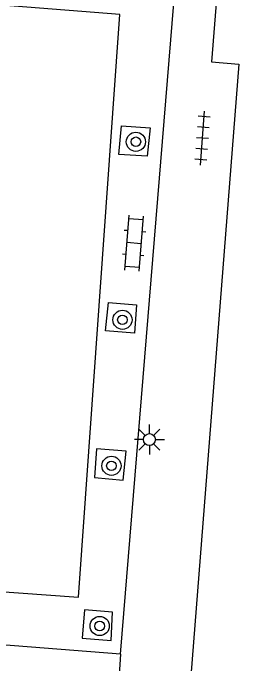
# Model space of a CAD drawing. Extents: x 132994 to 136000, y 393499 to 395512.
# Drawn here: x 134100.89 to 134111.1, y 394269.96 to 394297.13 of the extents above; entities that cross this region are included whole.
import ezdxf

# ---------------------------------------------------------------- set-up
doc = ezdxf.new("R2010")
doc.units = 0
for name, color, linetype in [('gg-knt-verharding', 7, 'Continuous'), ('gt-symb-boom', 7, 'Continuous'), ('gt-symb-klinker verharding', 7, 'Continuous'), ('gt-symb-lichtmast', 7, 'Continuous'), ('gt-symb-tegel verharding', 7, 'Continuous')]:
    doc.layers.add(name, color=color, linetype=linetype)

# ---------------------------------------------------------------- blocks, each defined once
blk = doc.blocks.new('gt0-LMAST')
at = {"layer": 'gt-symb-lichtmast'}
for p, q in [((-0.005, 0.246), (-0.005, 0.621)), ((-0.182, 0.173), (-0.447, 0.438)), ((0.172, 0.173), (0.437, 0.438)), ((-0.255, -0.004), (-0.63, -0.004)), ((-0.182, -0.181), (-0.447, -0.446)), ((-0.005, -0.254), (-0.005, -0.629)), ((0.437, -0.446), (0.172, -0.181)), ((0.245, -0.004), (0.62, -0.004))]:
    blk.add_line(p, q, dxfattribs=at)
blk.add_circle((-0.005, -0.004), 0.25, dxfattribs=at)
blk = doc.blocks.new('gt0-BOOM')
at = {"layer": 'gt-symb-boom'}
for radius in [0.4, 0.2]:
    blk.add_circle((0, 0), radius, dxfattribs=at)
blk = doc.blocks.new('gt0-KL1')
at = {"layer": 'gt-symb-klinker verharding'}
for p, q in [((-1.15, 0.3), (1.15, 0.3)), ((-1, -0.3), (-1, 0.3)), ((-0.5, 0.3), (-0.5, 0.45)), ((0, -0.3), (0, 0.3)), ((0.5, 0.3), (0.5, 0.45)), ((1, -0.3), (1, 0.3)), ((-1.15, -0.3), (1.15, -0.3)), ((-0.5, -0.45), (-0.5, -0.3)), ((0.5, -0.45), (0.5, -0.3))]:
    blk.add_line(p, q, dxfattribs=at)
blk = doc.blocks.new('gt0-TEG1')
at = {"layer": 'gt-symb-tegel verharding'}
for p, q in [((-1.125, 0), (1.125, 0)), ((-0.9, -0.25), (-0.9, 0.25)), ((-0.45, -0.25), (-0.45, 0.25)), ((0, -0.25), (0, 0.25)), ((0.45, -0.25), (0.45, 0.25)), ((0.9, -0.25), (0.9, 0.25))]:
    blk.add_line(p, q, dxfattribs=at)

msp = doc.modelspace()

# ---------------------------------------------------------------- linework, layer by layer
at = {"layer": 'gg-knt-verharding'}
for q in [(134087.62, 394271.75), (134105.05, 394265.889)]:
    msp.add_line((134105.37, 394270.36), q, dxfattribs=at)
for points in [[(134111.101, 394319.385), (134109.16, 394295.1), (134110.3, 394295), (134107.969, 394265.191)], [(134105.37, 394270.36), (134107.729, 394299.254), (134105.79, 394299.4)], [(134090.185, 394279.586), (134089.745, 394273.748), (134103.618, 394272.742), (134105.344, 394297.065), (134091.586, 394298.177), (134091.17, 394292.659)], [(134106.602, 394292.344), (134106.488, 394291.15), (134105.302, 394291.231), (134105.415, 394292.42), (134106.602, 394292.344)], [(134106.031, 394284.945), (134105.958, 394283.766), (134104.747, 394283.866), (134104.875, 394285.052), (134106.031, 394284.945)], [(134104.374, 394278.932), (134104.279, 394277.741), (134105.487, 394277.627), (134105.603, 394278.844), (134104.374, 394278.932)], [(134103.863, 394272.217), (134103.769, 394271.031), (134104.984, 394270.934), (134105.042, 394272.122), (134103.863, 394272.217)]]:
    msp.add_lwpolyline(points, dxfattribs=at)

# ---------------------------------------------------------------- block references
at = {"layer": 'gt-symb-boom'}
for p in [(134106.011, 394291.757), (134105.451, 394284.324), (134104.992, 394278.229), (134104.503, 394271.54)]:
    msp.add_blockref('gt0-BOOM', p, dxfattribs=at)
at = {"layer": 'gt-symb-klinker verharding', "rotation": 85.64084837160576}
msp.add_blockref('gt0-KL1', (134105.938, 394287.526), dxfattribs=at)
at = {"layer": 'gt-symb-lichtmast'}
msp.add_blockref('gt0-LMAST', (134106.579, 394279.327), dxfattribs=at)
at = {"layer": 'gt-symb-tegel verharding', "rotation": 85.52659353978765}
msp.add_blockref('gt0-TEG1', (134108.788, 394291.907), dxfattribs=at)

doc.saveas('drawing.dxf')
